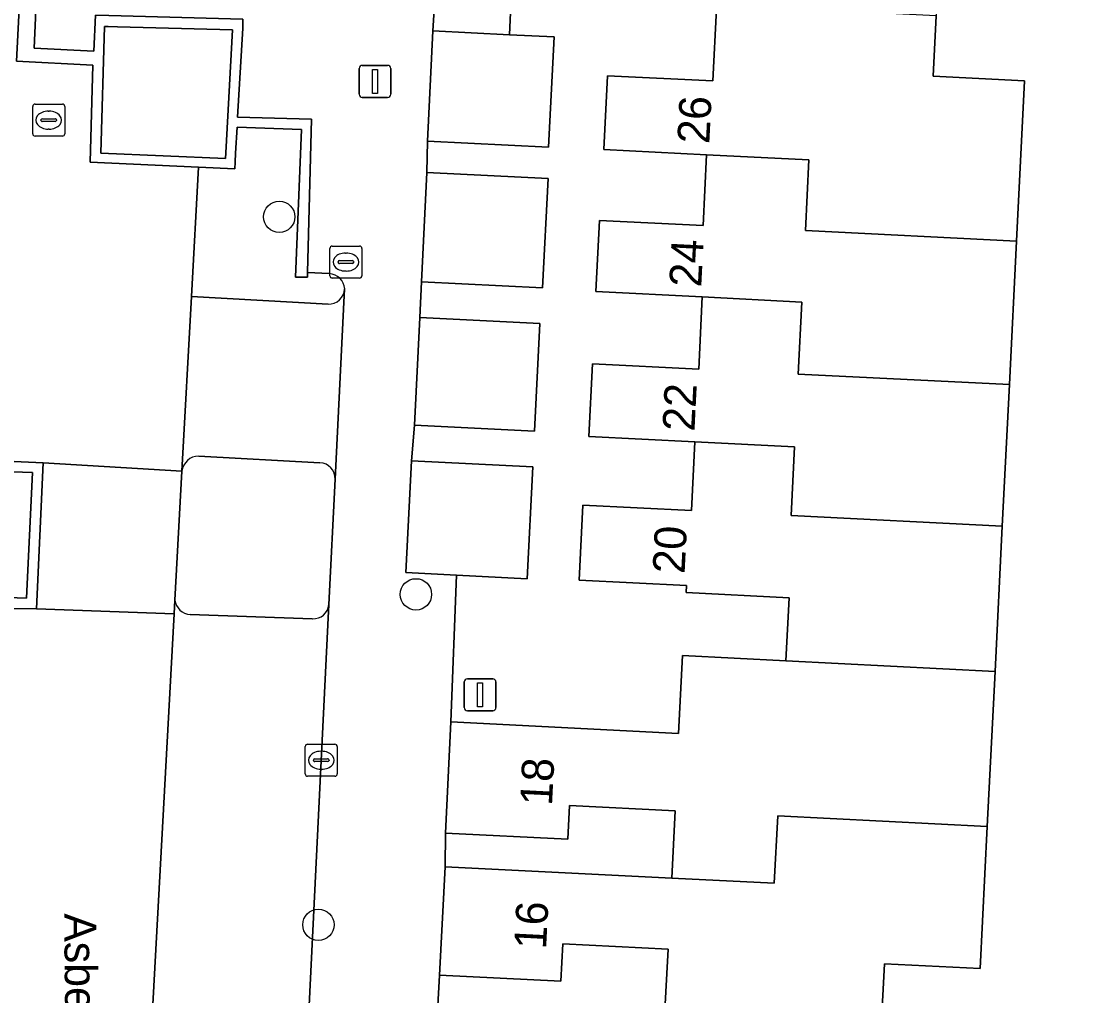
# Model space of a CAD drawing. Extents: x 162989 to 165008, y 383432 to 384338.
# Drawn here: x 164623.02 to 164655.99, y 383798.57 to 383829 of the extents above; entities that cross this region are included whole.
import ezdxf

# ---------------------------------------------------------------- set-up
doc = ezdxf.new("R2010")
doc.units = 0
for name, color, linetype in [('IMGEO_Boom', 7, 'Continuous'), ('IMGEO_Erf', 7, 'Continuous'), ('IMGEO_Groenvoorziening', 7, 'Continuous'), ('IMGEO_Kolk', 7, 'Continuous'), ('IMGEO_Lichtmast', 7, 'Continuous'), ('IMGEO_Muur', 7, 'Continuous'), ('IMGEO_Openbare_ruimte_label', 7, 'Continuous'), ('IMGEO_Pand', 7, 'Continuous'), ('IMGEO_Pand_nummerreeks', 7, 'Continuous'), ('IMGEO_Parkeervlak_open', 7, 'Continuous'), ('IMGEO_Rijbaan_lokaal_open', 7, 'Continuous'), ('IMGEO_Voetpad_open', 7, 'Continuous')]:
    doc.layers.add(name, color=color, linetype=linetype)

msp = doc.modelspace()

# ---------------------------------------------------------------- linework, layer by layer
at = {"layer": 'IMGEO_Boom'}
for centre in [(164631.069, 383822.891), (164635.334, 383811.107), (164632.29, 383800.792)]:
    msp.add_circle(centre, 0.489, dxfattribs=at)
at = {"layer": 'IMGEO_Erf'}
for points in [[(164666.43, 383848.726), (164655.455, 383849.297), (164655.213, 383844.479), (164652.314, 383844.625), (164652.218, 383842.717), (164651.988, 383838.13), (164648.402, 383838.31), (164648.299, 383836.25), (164648.195, 383834.188), (164651.811, 383834.007), (164651.568, 383829.166), (164651.473, 383827.279), (164654.327, 383827.136), (164654.076, 383822.136), (164653.852, 383817.657), (164653.63, 383813.234), (164653.402, 383808.702), (164653.16, 383803.863), (164652.937, 383799.424), (164649.95, 383799.574), (164649.852, 383797.605)], [(164638.412, 383832.07), (164638.258, 383828.577), (164639.645, 383828.508), (164639.472, 383825.064), (164635.691, 383825.253), (164635.675, 383824.277), (164639.456, 383824.088), (164639.284, 383820.675), (164635.503, 383820.864), (164635.456, 383819.746), (164639.199, 383819.558), (164639.03, 383816.196), (164635.287, 383816.384), (164635.197, 383815.278), (164638.977, 383815.088), (164638.801, 383811.594), (164636.597, 383811.705), (164636.426, 383807.124), (164643.525, 383806.768), (164643.647, 383809.198), (164646.878, 383809.036), (164646.976, 383811.003), (164643.762, 383811.164), (164643.773, 383811.382), (164640.423, 383811.55), (164640.54, 383813.891), (164643.928, 383813.721), (164644.036, 383815.872), (164640.733, 383816.037), (164640.846, 383818.304), (164644.156, 383818.138), (164644.269, 383820.392), (164640.945, 383820.558), (164641.057, 383822.781), (164644.291, 383822.619), (164644.401, 383824.829), (164641.194, 383824.99), (164641.31, 383827.297), (164644.594, 383827.132), (164644.707, 383829.386)]]:
    msp.add_lwpolyline(points, dxfattribs=at)
for points in [[(164636.241, 383802.604), (164643.319, 383802.249), (164643.424, 383804.348), (164640.127, 383804.514), (164640.075, 383803.464), (164636.252, 383803.656)], [(164635.949, 383796.943), (164639.741, 383796.753), (164639.684, 383795.614), (164642.968, 383795.45), (164643.093, 383797.94), (164643.199, 383800.034), (164639.914, 383800.199), (164639.855, 383799.031), (164636.071, 383799.221)]]:
    msp.add_lwpolyline(points, close=True, dxfattribs=at)
at = {"layer": 'IMGEO_Groenvoorziening'}
for points in [[(164625.619, 383828.835), (164625.498, 383824.881), (164629.395, 383824.707), (164629.405, 383824.891), (164629.614, 383828.727), (164626.018, 383828.825), (164625.729, 383828.832)], [(164623.187, 383810.988), (164623.374, 383814.906), (164619.344, 383815.047), (164619.139, 383811.137)]]:
    msp.add_lwpolyline(points, close=True, dxfattribs=at)
for points in [[(164631.767, 383825.613), (164629.751, 383825.689), (164629.706, 383824.876), (164629.691, 383824.595), (164629.679, 383824.393), (164628.549, 383824.443), (164628.329, 383820.401), (164632.594, 383820.167)], [(164632.629, 383821.118), (164631.955, 383821.151), (164631.951, 383821.01), (164631.571, 383821.005), (164631.767, 383825.613)], [(164632.339, 383815.213), (164628.559, 383815.421)], [(164628.032, 383814.949), (164627.813, 383810.926)], [(164632.614, 383810.785), (164632.812, 383814.7)], [(164628.292, 383810.475), (164632.101, 383810.347)]]:
    msp.add_lwpolyline(points, dxfattribs=at)
for centre, radius, start, end in [((164632.605, 383820.613), 0.506, 3.2121, 87.2664), ((164632.607, 383820.671), 0.504, 268.5734, 356.5681), ((164628.556, 383814.894), 0.527, 89.6869, 174.0106), ((164632.317, 383814.718), 0.495, 357.9185, 87.4353), ((164628.33, 383810.996), 0.522, 187.6574, 265.7916), ((164632.135, 383810.827), 0.481, 265.9948, 354.9867)]:
    msp.add_arc(centre, radius, start, end, dxfattribs=at)
at = {"layer": 'IMGEO_Kolk'}
for p, q in [((164623.376, 383825.483), (164623.376, 383826.335)), ((164623.451, 383826.409), (164624.303, 383826.409)), ((164624.377, 383826.335), (164624.377, 383825.483)), ((164623.635, 383825.903), (164623.635, 383825.915)), ((164623.678, 383825.952), (164624.076, 383825.952)), ((164623.864, 383826.189), (164623.889, 383826.189)), ((164624.119, 383825.915), (164624.119, 383825.903)), ((164624.073, 383825.866), (164623.675, 383825.866)), ((164623.887, 383825.629), (164623.862, 383825.629)), ((164624.303, 383825.409), (164623.451, 383825.409)), ((164632.724, 383821.98), (164633.576, 383821.98)), ((164632.649, 383821.054), (164632.649, 383821.906)), ((164633.137, 383821.76), (164633.162, 383821.76)), ((164633.65, 383821.906), (164633.65, 383821.054)), ((164632.908, 383821.474), (164632.908, 383821.486)), ((164633.346, 383821.437), (164632.948, 383821.437)), ((164632.951, 383821.523), (164633.349, 383821.523)), ((164633.392, 383821.486), (164633.392, 383821.474)), ((164633.576, 383820.98), (164632.724, 383820.98)), ((164633.16, 383821.2), (164633.135, 383821.2)), ((164631.954, 383806.428), (164632.806, 383806.428)), ((164631.879, 383805.502), (164631.879, 383806.354)), ((164632.367, 383806.208), (164632.392, 383806.208)), ((164632.88, 383806.354), (164632.88, 383805.502)), ((164632.138, 383805.922), (164632.138, 383805.934)), ((164632.576, 383805.885), (164632.178, 383805.885)), ((164632.181, 383805.971), (164632.579, 383805.971)), ((164632.622, 383805.934), (164632.622, 383805.922)), ((164632.39, 383805.648), (164632.365, 383805.648)), ((164632.806, 383805.428), (164631.954, 383805.428))]:
    msp.add_line(p, q, dxfattribs=at)
for points in [[(164623.376, 383825.483), (164623.376, 383826.335)], [(164623.451, 383826.409), (164624.303, 383826.409)], [(164624.377, 383826.335), (164624.377, 383825.483)], [(164624.303, 383825.409), (164623.451, 383825.409)], [(164632.724, 383821.98), (164633.576, 383821.98)], [(164632.649, 383821.054), (164632.649, 383821.906)], [(164633.65, 383821.906), (164633.65, 383821.054)], [(164633.576, 383820.98), (164632.724, 383820.98)], [(164631.954, 383806.428), (164632.806, 383806.428)], [(164631.879, 383805.502), (164631.879, 383806.354)], [(164632.88, 383806.354), (164632.88, 383805.502)], [(164632.806, 383805.428), (164631.954, 383805.428)]]:
    msp.add_lwpolyline(points, dxfattribs=at)
for centre, radius, start, end in [((164623.453, 383826.333), 0.0765, 91.552, 178.448), ((164623.453, 383826.333), 0.0765, 91.552, 178.448), ((164624.301, 383826.333), 0.0765, 1.552, 88.448), ((164624.301, 383826.333), 0.0765, 1.552, 88.448), ((164623.675, 383825.912), 0.0403, 85.8775, 175.7526), ((164623.672, 383825.902), 0.0366, 178.938, 274.7102), ((164624.076, 383825.909), 0.043, 264.8664, 352.4533), ((164624.08, 383825.914), 0.0386, 1.7309, 96.639), ((164623.453, 383825.485), 0.0765, 181.552, 268.448), ((164623.453, 383825.485), 0.0765, 181.552, 268.448), ((164624.301, 383825.485), 0.0765, 271.552, 358.448), ((164624.301, 383825.485), 0.0765, 271.552, 358.448), ((164632.726, 383821.904), 0.0765, 91.552, 178.448), ((164632.726, 383821.904), 0.0765, 91.552, 178.448), ((164633.574, 383821.904), 0.0765, 1.552, 88.448), ((164633.574, 383821.904), 0.0765, 1.552, 88.448), ((164632.948, 383821.483), 0.0403, 85.8775, 175.7526), ((164632.945, 383821.473), 0.0366, 178.938, 274.7102), ((164633.349, 383821.48), 0.043, 264.8664, 352.4533), ((164633.353, 383821.485), 0.0386, 1.7309, 96.639), ((164632.726, 383821.056), 0.0765, 181.552, 268.448), ((164632.726, 383821.056), 0.0765, 181.552, 268.448), ((164633.574, 383821.056), 0.0765, 271.552, 358.448), ((164633.574, 383821.056), 0.0765, 271.552, 358.448), ((164631.956, 383806.352), 0.0765, 91.552, 178.448), ((164631.956, 383806.352), 0.0765, 91.552, 178.448), ((164632.804, 383806.352), 0.0765, 1.552, 88.448), ((164632.804, 383806.352), 0.0765, 1.552, 88.448), ((164632.178, 383805.931), 0.0403, 85.8775, 175.7526), ((164632.175, 383805.921), 0.0366, 178.938, 274.7102), ((164632.579, 383805.928), 0.043, 264.8664, 352.4533), ((164632.583, 383805.933), 0.0386, 1.7309, 96.639), ((164631.956, 383805.504), 0.0765, 181.552, 268.448), ((164631.956, 383805.504), 0.0765, 181.552, 268.448), ((164632.804, 383805.504), 0.0765, 271.552, 358.448), ((164632.804, 383805.504), 0.0765, 271.552, 358.448)]:
    msp.add_arc(centre, radius, start, end, dxfattribs=at)
for centre, major_axis, ratio, start_param, end_param in [((164623.863, 383825.909), (-0.387, 0.002), 0.722429, 4.712389, 7.853982), ((164623.888, 383825.909), (-0.39, 0.002), 0.717154, 1.570796, 4.712389), ((164633.136, 383821.48), (-0.387, 0.002), 0.722429, 4.712389, 7.853982), ((164633.161, 383821.48), (-0.39, 0.002), 0.717154, 1.570796, 4.712389), ((164632.366, 383805.928), (-0.387, 0.002), 0.722429, 4.712389, 7.853982), ((164632.391, 383805.928), (-0.39, 0.002), 0.717154, 1.570796, 4.712389)]:
    msp.add_ellipse(centre, major_axis=major_axis, ratio=ratio, start_param=start_param, end_param=end_param, dxfattribs=at)
at = {"layer": 'IMGEO_Lichtmast'}
for p, q in [((164633.661, 383827.62), (164634.451, 383827.62)), ((164634.451, 383827.62), (164633.661, 383827.62)), ((164633.561, 383826.72), (164633.561, 383827.52)), ((164633.561, 383827.52), (164633.561, 383826.72)), ((164634.551, 383827.52), (164634.551, 383826.72)), ((164634.551, 383826.72), (164634.551, 383827.52)), ((164634.451, 383826.62), (164633.661, 383826.62)), ((164633.661, 383826.62), (164634.451, 383826.62)), ((164636.94, 383808.472), (164637.73, 383808.472)), ((164637.73, 383808.472), (164636.94, 383808.472)), ((164636.84, 383807.572), (164636.84, 383808.372)), ((164636.84, 383808.372), (164636.84, 383807.572)), ((164637.83, 383808.372), (164637.83, 383807.572)), ((164637.83, 383807.572), (164637.83, 383808.372)), ((164637.73, 383807.472), (164636.94, 383807.472)), ((164636.94, 383807.472), (164637.73, 383807.472))]:
    msp.add_line(p, q, dxfattribs=at)
for points in [[(164633.981, 383827.495), (164634.131, 383827.495), (164634.131, 383826.745), (164633.981, 383826.745), (164633.981, 383827.495)], [(164637.26, 383808.347), (164637.41, 383808.347), (164637.41, 383807.597), (164637.26, 383807.597), (164637.26, 383808.347)]]:
    msp.add_lwpolyline(points, dxfattribs=at)
for centre, start, end in [((164633.661, 383827.52), 90, 180), ((164633.661, 383827.52), 90, 180), ((164634.451, 383827.52), 0, 90), ((164634.451, 383827.52), 360, 90), ((164633.661, 383826.72), 180, 270), ((164633.661, 383826.72), 180, 270), ((164634.451, 383826.72), 270, 0), ((164634.451, 383826.72), 270, 0), ((164636.94, 383808.372), 90, 180), ((164636.94, 383808.372), 90, 180), ((164637.73, 383808.372), 0, 90), ((164637.73, 383808.372), 360, 90), ((164636.94, 383807.572), 180, 270), ((164636.94, 383807.572), 180, 270), ((164637.73, 383807.572), 270, 0), ((164637.73, 383807.572), 270, 0)]:
    msp.add_arc(centre, 0.1, start, end, dxfattribs=at)
at = {"layer": 'IMGEO_Muur'}
for points in [[(164632.076, 383825.939), (164629.767, 383826.004), (164629.932, 383828.78), (164629.934, 383829.066), (164625.755, 383829.174), (164625.331, 383829.185), (164625.287, 383828.06), (164623.418, 383828.159), (164623.746, 383835.488), (164623.261, 383835.502), (164622.874, 383827.747), (164625.254, 383827.628), (164625.172, 383824.594), (164628.549, 383824.443), (164629.679, 383824.393), (164629.691, 383824.595), (164629.706, 383824.876), (164629.751, 383825.689), (164631.767, 383825.613), (164631.571, 383821.005), (164631.951, 383821.01), (164631.955, 383821.151)], [(164625.619, 383828.835), (164625.729, 383828.832), (164626.018, 383828.825), (164629.614, 383828.727), (164629.405, 383824.891), (164629.395, 383824.707), (164625.498, 383824.881)], [(164623.707, 383815.211), (164620.74, 383815.352), (164620.824, 383819.083), (164617.063, 383819.237), (164616.626, 383819.255), (164616.582, 383818.956), (164620.459, 383818.789), (164620.349, 383815.349), (164619.007, 383815.426), (164618.804, 383810.83), (164621.849, 383810.702), (164621.648, 383806.15), (164621.988, 383806.164), (164622.175, 383810.665), (164623.49, 383810.658)], [(164623.187, 383810.988), (164619.139, 383811.137), (164619.344, 383815.047), (164623.374, 383814.906)]]:
    msp.add_lwpolyline(points, close=True, dxfattribs=at)
at = {"layer": 'IMGEO_Pand'}
for points in [[(164651.568, 383829.166), (164644.711, 383829.507), (164644.707, 383829.386), (164644.594, 383827.132), (164641.31, 383827.297), (164641.194, 383824.99), (164644.401, 383824.829), (164647.597, 383824.67), (164647.486, 383822.462), (164654.076, 383822.136), (164654.327, 383827.136), (164651.473, 383827.279)], [(164638.258, 383828.577), (164635.864, 383828.697), (164635.691, 383825.253), (164639.472, 383825.064), (164639.645, 383828.508)], [(164653.852, 383817.657), (164654.076, 383822.136), (164647.486, 383822.462), (164647.597, 383824.67), (164644.401, 383824.829), (164644.291, 383822.619), (164641.057, 383822.781), (164640.945, 383820.558), (164644.269, 383820.392), (164647.374, 383820.231), (164647.261, 383817.985)], [(164635.503, 383820.864), (164639.284, 383820.675), (164639.456, 383824.088), (164635.675, 383824.277)], [(164653.852, 383817.657), (164647.261, 383817.985), (164647.374, 383820.231), (164644.269, 383820.392), (164644.156, 383818.138), (164640.846, 383818.304), (164640.733, 383816.037), (164644.036, 383815.872), (164647.147, 383815.714), (164647.039, 383813.564), (164653.63, 383813.234)], [(164635.456, 383819.746), (164635.287, 383816.384), (164639.03, 383816.196), (164639.199, 383819.558)], [(164646.878, 383809.036), (164653.402, 383808.702), (164653.63, 383813.234), (164647.039, 383813.564), (164647.147, 383815.714), (164644.036, 383815.872), (164643.928, 383813.721), (164640.54, 383813.891), (164640.423, 383811.55), (164643.773, 383811.382), (164643.762, 383811.164), (164646.976, 383811.003)], [(164636.597, 383811.705), (164638.801, 383811.594), (164638.977, 383815.088), (164635.197, 383815.278), (164635.022, 383811.784)], [(164646.878, 383809.036), (164643.647, 383809.198), (164643.525, 383806.768), (164636.426, 383807.124), (164636.252, 383803.656), (164640.075, 383803.464), (164640.127, 383804.514), (164643.424, 383804.348), (164643.319, 383802.249), (164646.516, 383802.09), (164646.621, 383804.19), (164653.16, 383803.863), (164653.402, 383808.702)], [(164653.16, 383803.863), (164646.621, 383804.19), (164646.516, 383802.09), (164643.319, 383802.249), (164636.241, 383802.604), (164636.071, 383799.221), (164639.855, 383799.031), (164639.914, 383800.199), (164643.199, 383800.034), (164643.093, 383797.94), (164649.852, 383797.605), (164649.95, 383799.574), (164652.937, 383799.424)]]:
    msp.add_lwpolyline(points, close=True, dxfattribs=at)
at = {"layer": 'IMGEO_Parkeervlak_open'}
for points in [[(164632.812, 383814.7), (164633.11, 383820.641)], [(164632.594, 383820.167), (164628.329, 383820.401), (164628.032, 383814.949)], [(164628.559, 383815.421), (164632.339, 383815.213)], [(164627.813, 383810.926), (164627.79, 383810.5), (164626.418, 383785.346), (164631.354, 383785.115), (164632.614, 383810.785)], [(164632.101, 383810.347), (164628.292, 383810.475)]]:
    msp.add_lwpolyline(points, dxfattribs=at)
for centre, radius, start, end in [((164632.607, 383820.671), 0.504, 268.5734, 356.5681), ((164628.556, 383814.894), 0.527, 89.6869, 174.0106), ((164632.317, 383814.718), 0.495, 357.9185, 87.4353), ((164628.33, 383810.996), 0.522, 187.6574, 265.7916), ((164632.135, 383810.827), 0.481, 265.9948, 354.9867)]:
    msp.add_arc(centre, radius, start, end, dxfattribs=at)
at = {"layer": 'IMGEO_Rijbaan_lokaal_open'}
for points in [[(164624.512, 383854.122), (164624.691, 383857.769), (164618.512, 383858.048), (164618.272, 383854.123), (164617.851, 383843.98), (164617.675, 383840.431), (164617.541, 383837.731), (164616.626, 383819.255), (164617.063, 383819.237), (164620.824, 383819.083), (164620.74, 383815.352), (164623.707, 383815.211), (164628.032, 383814.949), (164628.329, 383820.401), (164628.549, 383824.443), (164625.172, 383824.594), (164625.254, 383827.628), (164622.874, 383827.747), (164623.261, 383835.502), (164623.746, 383835.488)], [(164627.79, 383810.5), (164627.813, 383810.926), (164628.032, 383814.949), (164623.707, 383815.211), (164623.49, 383810.658)], [(164627.79, 383810.5), (164623.49, 383810.658), (164622.175, 383810.665), (164621.988, 383806.164), (164621.608, 383797.232), (164621.026, 383797.26), (164620.533, 383784.858), (164620.53, 383784.785), (164619.116, 383760.405), (164619.097, 383760.027), (164625.198, 383759.796), (164625.213, 383760.094), (164626.418, 383785.346)]]:
    msp.add_lwpolyline(points, close=True, dxfattribs=at)
at = {"layer": 'IMGEO_Voetpad_open'}
msp.add_lwpolyline([(164642.445, 383849.957), (164642.625, 383853.105), (164638.163, 383853.326), (164638.36, 383856.904), (164637.661, 383856.947), (164637.601, 383855.948), (164629.278, 383856.455), (164629.339, 383857.453), (164628.041, 383857.532), (164627.866, 383853.957), (164626.975, 383854.001), (164626.837, 383851.421), (164636.529, 383850.954), (164636.024, 383831.361), (164635.864, 383828.697), (164638.258, 383828.577), (164638.412, 383832.07), (164638.525, 383834.331), (164638.733, 383838.759), (164638.855, 383841.176), (164638.95, 383843.577), (164642.073, 383843.465)], close=True, dxfattribs=at)
for points in [[(164635.864, 383828.697), (164636.024, 383831.361), (164631.53, 383831.589), (164625.836, 383831.85), (164626.338, 383841.041), (164626.338, 383842.125), (164626.837, 383851.421), (164626.975, 383854.001), (164624.512, 383854.122), (164623.746, 383835.488), (164623.418, 383828.159), (164625.287, 383828.06), (164625.331, 383829.185), (164625.755, 383829.174), (164629.934, 383829.066), (164629.932, 383828.78), (164629.767, 383826.004), (164632.076, 383825.939), (164631.955, 383821.151), (164632.629, 383821.118)], [(164635.949, 383796.943), (164636.071, 383799.221), (164636.241, 383802.604), (164636.252, 383803.656), (164636.426, 383807.124), (164636.597, 383811.705), (164635.022, 383811.784), (164635.197, 383815.278), (164635.287, 383816.384), (164635.456, 383819.746), (164635.503, 383820.864), (164635.675, 383824.277), (164635.691, 383825.253), (164635.864, 383828.697)], [(164633.11, 383820.641), (164632.812, 383814.7), (164632.614, 383810.785), (164631.354, 383785.115)]]:
    msp.add_lwpolyline(points, dxfattribs=at)
msp.add_arc((164632.605, 383820.613), 0.506, 3.2121, 87.2664, dxfattribs=at)

# ---------------------------------------------------------------- texts
at = {"layer": 'IMGEO_Openbare_ruimte_label'}
msp.add_text('Asberg', height=1, rotation=270.5729, dxfattribs=at).set_placement((164624.358, 383801.15))
at = {"layer": 'IMGEO_Pand_nummerreeks'}
for s, rotation, p in [('26', 87.1215, (164644.486, 383825.154)), ('24', 87.1157, (164644.235, 383820.68)), ('22', 87.1464, (164644.024, 383816.179)), ('20', 87.1388, (164643.716, 383811.735)), ('18', 87.1277, (164639.578, 383804.494)), ('16', 87.1232, (164639.394, 383800.013))]:
    msp.add_text(s, height=1, rotation=rotation, dxfattribs=at).set_placement(p)

doc.saveas('drawing.dxf')
